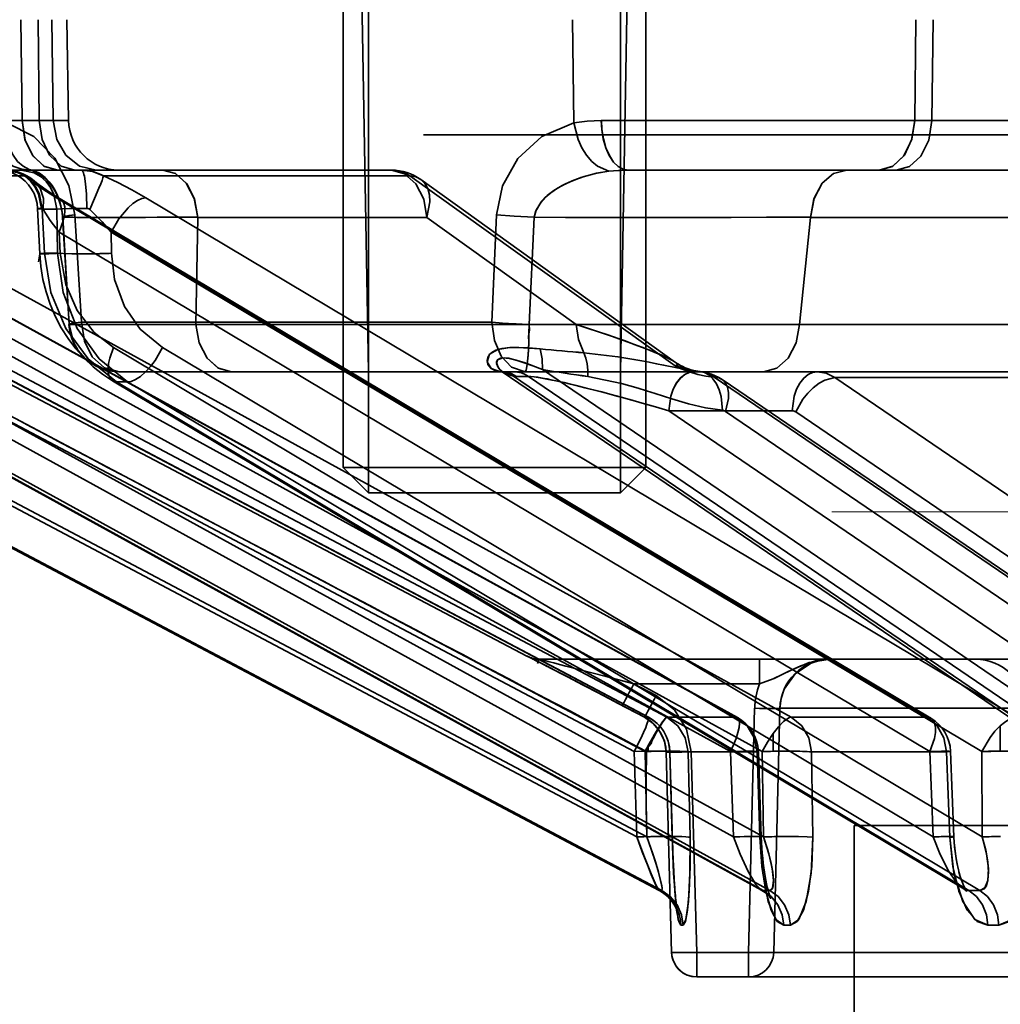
# Model space of a CAD drawing. Header units: millimetres. Extents: x -1465 to 393277, y -3788 to 454312.
# Tile 422 of 656: x 358972 to 358991, y 11940 to 11960. Entities that reach past the tile are written whole.
import ezdxf

# ---------------------------------------------------------------- set-up
doc = ezdxf.new("R2010")
doc.units = ezdxf.units.MM
doc.header["$XCLIPFRAME"] = 2
doc.linetypes.add('DASHED', pattern=[0.75, 0.5, -0.25])
for name, color, linetype in [('EC-MTR_250-0_7OBJ', 8, 'Continuous'), ('FLUID-Wy2', 8, 'Continuous'), ('HEX_HEAD_SCR_M6X16OBJ', 8, 'Continuous')]:
    doc.layers.add(name, color=color, linetype=linetype)
picture_1 = doc.add_image_def('image1.bmp', size_in_pixel=(951, 911))

msp = doc.modelspace()

# ---------------------------------------------------------------- linework, layer by layer
at = {"layer": 'EC-MTR_250-0_7OBJ', "color": 8, "linetype": 'Continuous', "lineweight": 35, "ltscale": 100}
for p, q in [((358978.611, 11952.602), (358978.471, 11960.602)), ((358983.611, 11952.602), (358983.751, 11960.602)), ((358971.744, 11957.584), (358971.719, 11959.584)), ((358972.059, 11959.584), (358972.084, 11957.584)), ((358972.333, 11959.584), (358972.362, 11957.584)), ((358972.63, 11959.584), (358972.665, 11957.584)), ((358982.662, 11959.584), (358982.685, 11957.539)), ((358989.471, 11959.584), (358989.446, 11957.584)), ((358989.786, 11957.584), (358989.811, 11959.584)), ((358972.665, 11957.584), (358962.703, 11957.584)), ((358971.744, 11957.584), (358970.275, 11957.583)), ((358983.231, 11957.584), (359030.251, 11957.584)), ((359106.227, 11957.302), (358979.707, 11957.302)), ((358981.756, 11946.959), (358963.654, 11956.486)), ((358972.451, 11956.602), (358963.706, 11956.602)), ((358971.798, 11956.486), (358967.4, 11956.486)), ((358972.791, 11956.602), (358972.451, 11956.602)), ((358979.068, 11956.602), (358972.791, 11956.602)), ((358979.436, 11956.486), (358973.357, 11956.486)), ((358979.436, 11956.486), (358984.692, 11952.717)), ((358983.762, 11956.602), (358988.74, 11956.602)), ((358988.74, 11956.602), (358989.079, 11956.602)), ((358989.079, 11956.602), (359002.74, 11956.602)), ((358979.651, 11956.414), (358984.702, 11952.789)), ((358964.533, 11956.13), (358984.165, 11945.751)), ((358964.677, 11956.052), (358984.163, 11945.752)), ((358965.045, 11956.052), (358984.53, 11945.752)), ((358967.169, 11956.052), (358985.906, 11945.752)), ((358967.195, 11956.045), (358985.931, 11945.745)), ((358968.259, 11956.052), (358986.995, 11945.752)), ((358972.424, 11956.052), (358989.693, 11945.752)), ((358972.501, 11956.031), (358989.769, 11945.731)), ((358974.195, 11956.052), (358991.461, 11945.752)), ((358972.049, 11955.839), (358972.092, 11954.941)), ((358972.144, 11955.829), (358972.186, 11954.951)), ((358972.432, 11955.829), (358972.144, 11955.829)), ((358972.432, 11955.829), (358972.445, 11954.951)), ((358972.789, 11955.712), (358972.918, 11953.584)), ((358981.153, 11955.712), (358981.061, 11953.584)), ((358972.675, 11953.538), (358972.543, 11955.669)), ((358972.548, 11955.665), (358972.675, 11953.538)), ((358975.191, 11953.538), (358975.226, 11955.664)), ((358975.226, 11955.664), (358975.191, 11953.538)), ((358979.773, 11955.664), (358975.226, 11955.664)), ((358982.734, 11953.539), (358979.773, 11955.664)), ((358981.902, 11955.665), (358981.798, 11953.538)), ((358987.158, 11953.538), (358987.38, 11955.664)), ((358987.38, 11955.664), (358987.158, 11953.538)), ((358991.928, 11955.664), (358987.381, 11955.664)), ((358964.399, 11955.372), (358983.884, 11945.072)), ((358964.612, 11955.372), (358984.097, 11945.072)), ((358967.056, 11955.372), (358985.792, 11945.072)), ((358967.688, 11955.372), (358986.424, 11945.072)), ((358972.481, 11955.372), (358972.501, 11954.951)), ((358972.481, 11955.372), (358989.749, 11945.072)), ((358973.507, 11955.372), (358973.514, 11954.951)), ((358973.507, 11955.372), (358990.775, 11945.072)), ((358972.445, 11954.951), (358972.186, 11954.951)), ((358981.061, 11953.584), (358972.918, 11953.584)), ((358982.734, 11953.539), (358975.191, 11953.538)), ((358994.7, 11953.539), (358987.158, 11953.538)), ((358965.587, 11953.081), (358983.932, 11943.379)), ((358965.789, 11953.081), (358984.134, 11943.379)), ((358968.21, 11953.081), (358985.85, 11943.379)), ((358968.808, 11953.081), (358986.448, 11943.379)), ((358973.557, 11953.081), (358989.814, 11943.379)), ((358974.528, 11953.081), (358990.785, 11943.379)), ((358984.704, 11952.788), (358984.778, 11952.74)), ((358981.261, 11952.602), (358973.67, 11952.602)), ((358981.254, 11952.602), (358981.257, 11952.602)), ((358981.261, 11952.6), (358981.256, 11952.602)), ((358981.498, 11952.602), (358981.261, 11952.602)), ((358981.286, 11952.587), (358981.271, 11952.595)), ((358996.271, 11942.384), (358981.286, 11952.587)), ((358991.528, 11952.602), (358981.498, 11952.602)), ((358982.061, 11952.646), (358995.671, 11943.379)), ((358984.777, 11952.741), (358984.858, 11952.698)), ((358984.379, 11942.315), (358965.306, 11952.401)), ((358965.306, 11952.401), (358984.382, 11942.314)), ((358965.355, 11952.401), (358984.428, 11942.314)), ((358986.405, 11942.324), (358968.071, 11952.408)), ((358968.1, 11952.401), (358986.439, 11942.314)), ((358968.234, 11952.401), (358986.574, 11942.314)), ((358973.537, 11952.422), (358973.34, 11952.552)), ((358990.421, 11942.345), (358973.537, 11952.422)), ((358973.618, 11952.401), (358990.52, 11942.314)), ((358973.836, 11952.401), (358973.618, 11952.401)), ((358973.836, 11952.401), (358990.738, 11942.314)), ((358981.49, 11952.512), (358996.468, 11942.314)), ((358981.549, 11952.509), (358981.786, 11952.509)), ((358981.786, 11952.509), (358996.761, 11942.314)), ((358985.47, 11952.494), (358995.379, 11945.752)), ((358985.626, 11952.448), (358995.533, 11945.705)), ((358987.864, 11952.486), (358997.759, 11945.752)), ((358994.622, 11952.486), (358987.864, 11952.486)), ((358984.567, 11951.829), (358996.979, 11943.379)), ((358987.014, 11951.829), (358984.567, 11951.829)), ((358985.694, 11951.814), (358995.602, 11945.072)), ((358987.087, 11951.806), (358996.983, 11945.072)), ((358981.756, 11946.959), (358981.765, 11946.959)), ((358981.794, 11946.945), (358981.793, 11946.945)), ((358981.817, 11946.934), (358981.804, 11946.94)), ((358981.851, 11946.917), (358981.817, 11946.934)), ((358981.951, 11946.866), (358981.851, 11946.917)), ((358981.989, 11946.902), (358986.367, 11946.902)), ((358986.367, 11946.415), (358986.367, 11946.902)), ((358986.367, 11946.902), (358987.771, 11946.902)), ((358987.771, 11946.902), (359037.107, 11946.902)), ((358982.157, 11946.76), (358981.936, 11946.873)), ((358982.438, 11946.614), (358982.138, 11946.77)), ((358982.561, 11946.551), (358982.438, 11946.614)), ((358982.691, 11946.483), (358982.561, 11946.551)), ((358982.802, 11946.425), (358982.691, 11946.483)), ((358982.718, 11946.469), (358982.691, 11946.483)), ((358982.949, 11946.349), (358982.802, 11946.425)), ((358983.105, 11946.267), (358982.949, 11946.349)), ((358983.875, 11946.415), (358984.32, 11946.181)), ((358986.367, 11946.415), (358983.875, 11946.415)), ((358983.307, 11946.161), (358983.105, 11946.267)), ((358983.565, 11946.026), (358983.307, 11946.161)), ((358983.342, 11946.143), (358983.307, 11946.161)), ((358984.32, 11946.181), (358984.319, 11946.182)), ((358984.087, 11945.752), (358983.565, 11946.026)), ((358984.087, 11945.752), (358983.643, 11945.985)), ((358984.087, 11945.752), (358983.643, 11945.985)), ((358986.272, 11945.928), (358986.15, 11941.088)), ((358986.772, 11945.928), (358986.65, 11941.088)), ((358986.65, 11941.088), (358986.772, 11945.928)), ((358991.652, 11945.928), (358986.772, 11945.928)), ((358984.168, 11945.703), (358984.087, 11945.752)), ((358984.163, 11945.752), (358984.087, 11945.752)), ((358985.906, 11945.752), (358984.53, 11945.752)), ((358989.693, 11945.752), (358986.995, 11945.752)), ((358984.242, 11945.645), (358984.167, 11945.704)), ((358984.309, 11945.578), (358984.241, 11945.646)), ((358984.368, 11945.504), (358984.308, 11945.579)), ((358991.139, 11945.578), (358991.139, 11945.077)), ((358984.418, 11945.424), (358984.367, 11945.505)), ((358984.489, 11945.248), (358984.458, 11945.339)), ((358986.642, 11945.43), (358986.642, 11945.076)), ((358984.161, 11945.073), (358984.161, 11945.19)), ((358984.508, 11945.156), (358984.488, 11945.25)), ((358984.516, 11945.064), (358984.507, 11945.158)), ((358983.932, 11943.379), (358983.884, 11945.072)), ((358984.097, 11945.072), (358984.134, 11943.379)), ((358984.589, 11945.065), (358984.516, 11945.065)), ((358984.624, 11941.088), (358984.516, 11945.064)), ((358984.516, 11945.064), (358984.624, 11941.088)), ((358984.637, 11943.372), (358984.589, 11945.065)), ((358984.591, 11945.066), (358984.641, 11943.291)), ((358986.319, 11945.065), (358984.954, 11945.065)), ((358984.99, 11943.372), (358984.954, 11945.065)), ((358984.954, 11945.065), (358984.99, 11943.372)), ((358985.015, 11945.065), (358985.124, 11941.088)), ((358985.85, 11943.379), (358985.792, 11945.072)), ((358986.376, 11943.372), (358986.319, 11945.065)), ((358986.346, 11945.071), (358986.403, 11943.378)), ((358986.448, 11943.379), (358986.424, 11945.072)), ((358990.077, 11945.065), (358987.399, 11945.065)), ((358987.423, 11943.372), (358987.399, 11945.065)), ((358987.399, 11945.065), (358987.423, 11943.372)), ((358989.814, 11943.379), (358989.749, 11945.072)), ((358990.158, 11945.074), (358990.223, 11943.382)), ((358990.785, 11943.379), (358990.775, 11945.072)), ((358988.244, 11943.602), (358988.244, 11885.102)), ((358988.244, 11943.602), (359089.944, 11943.602)), ((358984.641, 11943.291), (358984.646, 11943.13)), ((358984.646, 11943.13), (358984.652, 11942.975)), ((358986.414, 11943.161), (358986.422, 11943.056)), ((358984.652, 11942.975), (358984.659, 11942.828)), ((358984.659, 11942.828), (358984.666, 11942.688)), ((358986.431, 11942.956), (358986.442, 11942.859)), ((358984.663, 11942.756), (358984.67, 11942.621)), ((358984.666, 11942.687), (358984.674, 11942.556)), ((358984.67, 11942.62), (358984.678, 11942.493)), ((358984.674, 11942.555), (358984.682, 11942.433)), ((358984.491, 11942.242), (358984.437, 11942.281)), ((358984.69, 11942.319), (358984.695, 11942.265)), ((358984.699, 11942.215), (358984.704, 11942.167)), ((358990.451, 11942.325), (358990.42, 11942.345)), ((358990.469, 11942.309), (358990.45, 11942.325)), ((358984.705, 11941.983), (358984.684, 11942.022)), ((358984.704, 11942.167), (358984.708, 11942.121)), ((358984.713, 11942.08), (358984.717, 11942.041)), ((358984.717, 11942.041), (358984.722, 11942.005)), ((358986.581, 11942.173), (358986.564, 11942.195)), ((358984.719, 11941.95), (358984.704, 11941.983)), ((358984.73, 11941.924), (358984.719, 11941.95)), ((358984.721, 11942.005), (358984.726, 11941.973)), ((358984.726, 11941.973), (358984.73, 11941.946)), ((358984.736, 11941.906), (358984.729, 11941.924)), ((359036.962, 11941.088), (358984.624, 11941.088)), ((358985.124, 11941.088), (358985.124, 11940.602)), ((358986.15, 11941.088), (358986.15, 11940.602)), ((359036.942, 11940.602), (358985.124, 11940.602))]:
    msp.add_line(p, q, dxfattribs=at)
at = {"layer": 'EC-MTR_250-0_7OBJ', "color": 8, "linetype": 'Continuous', "lineweight": 35, "ltscale": 100, "flags": 128}
for points in [[(358971.889, 11956.602), (358971.736, 11956.618), (358971.58, 11956.67), (358971.43, 11956.761), (358971.295, 11956.888), (358971.185, 11957.045), (358971.106, 11957.221), (358971.042, 11957.584)], [(358971.042, 11957.584), (358971.105, 11957.221), (358971.185, 11957.045), (358971.295, 11956.888), (358971.429, 11956.761), (358971.58, 11956.67), (358971.736, 11956.618), (358971.889, 11956.602)], [(358971.438, 11957.539), (358971.451, 11957.207), (358971.494, 11957.045), (358971.563, 11956.898), (358971.654, 11956.774), (358971.761, 11956.678), (358971.88, 11956.614), (358972.002, 11956.579)], [(358972.789, 11955.712), (358972.671, 11956.296), (358972.394, 11956.835), (358971.977, 11957.27), (358971.438, 11957.539)], [(358972.451, 11956.602), (358972.187, 11956.674), (358971.963, 11956.878), (358971.805, 11957.197), (358971.744, 11957.584)], [(358971.744, 11957.584), (358971.8, 11957.211), (358971.948, 11956.899), (358972.176, 11956.68), (358972.451, 11956.602)], [(358972.084, 11957.584), (358972.14, 11957.211), (358972.288, 11956.899), (358972.516, 11956.68), (358972.791, 11956.602)], [(358972.362, 11957.584), (358972.429, 11957.211), (358972.607, 11956.899), (358972.88, 11956.68), (358973.21, 11956.602)], [(358982.685, 11957.539), (358982.053, 11957.27), (358981.574, 11956.832), (358981.269, 11956.291), (358981.153, 11955.712)], [(358982.685, 11957.539), (358982.951, 11957.573), (358983.23, 11957.584)], [(358983.231, 11957.584), (358982.95, 11957.573), (358982.685, 11957.539)], [(358982.685, 11957.539), (358982.772, 11957.207), (358982.845, 11957.045), (358982.936, 11956.898), (358983.04, 11956.774), (358983.152, 11956.678), (358983.377, 11956.579)], [(358983.762, 11956.602), (358983.666, 11956.618), (358983.568, 11956.67), (358983.474, 11956.761), (358983.389, 11956.888), (358983.32, 11957.045), (358983.27, 11957.221), (358983.241, 11957.404), (358983.23, 11957.584)], [(358983.231, 11957.584), (358983.241, 11957.404), (358983.271, 11957.221), (358983.321, 11957.045), (358983.39, 11956.888), (358983.474, 11956.761), (358983.568, 11956.67), (358983.666, 11956.618), (358983.762, 11956.602)], [(358988.739, 11956.602), (358989.003, 11956.674), (358989.227, 11956.878), (358989.385, 11957.196), (358989.446, 11957.584)], [(358989.446, 11957.584), (358989.39, 11957.212), (358989.242, 11956.899), (358989.014, 11956.681), (358988.739, 11956.602)], [(358989.079, 11956.602), (358989.344, 11956.674), (358989.567, 11956.878), (358989.726, 11957.196), (358989.786, 11957.584)], [(358972.05, 11955.839), (358972.039, 11955.94), (358972.015, 11956.039), (358971.979, 11956.134), (358971.931, 11956.223), (358971.872, 11956.306), (358971.803, 11956.381), (358971.726, 11956.446), (358971.64, 11956.501), (358971.549, 11956.544), (358971.453, 11956.576), (358971.353, 11956.595), (358971.252, 11956.602)], [(358971.412, 11956.602), (358971.498, 11956.597), (358971.585, 11956.584), (358971.671, 11956.562), (358971.755, 11956.53), (358971.836, 11956.49), (358971.914, 11956.442), (358971.987, 11956.385)], [(358971.412, 11956.602), (358971.605, 11956.574), (358971.798, 11956.486)], [(358971.412, 11956.602), (358971.669, 11956.548), (358971.795, 11956.478), (358971.908, 11956.381), (358972.001, 11956.26), (358972.07, 11956.124), (358972.13, 11955.84)], [(358971.439, 11956.602), (358971.694, 11956.548), (358971.818, 11956.476), (358971.929, 11956.377), (358972.021, 11956.254), (358972.088, 11956.116), (358972.144, 11955.829)], [(358972.432, 11955.829), (358972.375, 11956.116), (358972.308, 11956.254), (358972.217, 11956.377), (358972.105, 11956.476), (358971.981, 11956.548), (358971.727, 11956.602)], [(358971.755, 11956.53), (358971.836, 11956.49), (358971.914, 11956.442), (358971.987, 11956.385)], [(358971.798, 11956.486), (358971.964, 11956.355), (358972.174, 11956.209), (358972.424, 11956.052)], [(358971.798, 11956.486), (358971.971, 11956.398), (358972.102, 11956.242), (358972.165, 11956.037), (358972.158, 11955.817)], [(358972.002, 11956.579), (358971.941, 11956.596), (358971.888, 11956.602)], [(358971.945, 11956.592), (358971.924, 11956.597), (358971.908, 11956.599), (358971.897, 11956.601)], [(358972.535, 11955.754), (358972.522, 11955.838), (358972.503, 11955.92), (358972.479, 11955.998), (358972.451, 11956.072), (358972.419, 11956.14), (358972.384, 11956.204), (358972.347, 11956.264), (358972.307, 11956.318), (358972.265, 11956.368), (358972.222, 11956.413), (358972.178, 11956.454), (358972.134, 11956.49), (358972.09, 11956.521), (358972.048, 11956.547), (358972.008, 11956.568), (358971.973, 11956.582), (358971.945, 11956.591)], [(358972.543, 11955.669), (358972.535, 11955.759), (358972.52, 11955.846), (358972.5, 11955.932), (358972.474, 11956.012), (358972.444, 11956.088), (358972.41, 11956.158), (358972.374, 11956.221), (358972.335, 11956.28), (358972.295, 11956.333), (358972.253, 11956.381), (358972.21, 11956.425), (358972.166, 11956.464), (358972.123, 11956.498), (358972.081, 11956.527), (358972.041, 11956.551), (358972.004, 11956.57), (358971.971, 11956.583)], [(358972.002, 11956.579), (358972.09, 11956.538), (358972.203, 11956.452), (358972.28, 11956.37), (358972.336, 11956.296), (358972.397, 11956.195), (358972.446, 11956.095), (358972.489, 11955.98), (358972.532, 11955.807), (358972.548, 11955.665)], [(358972.92, 11956.602), (358973.14, 11956.574), (358973.357, 11956.486)], [(358973.028, 11955.84), (358973.019, 11956.124), (358973.009, 11956.26), (358972.995, 11956.381), (358972.978, 11956.478), (358972.968, 11956.517), (358972.959, 11956.548), (358972.949, 11956.572), (358972.939, 11956.589), (358972.92, 11956.602)], [(358973.085, 11955.817), (358973.181, 11956.037), (358973.267, 11956.242), (358973.301, 11956.328), (358973.328, 11956.398), (358973.346, 11956.451), (358973.357, 11956.486)], [(358974.195, 11956.052), (358973.92, 11956.209), (358973.639, 11956.354), (358973.357, 11956.486)], [(358974.532, 11956.602), (358974.785, 11956.533), (358975, 11956.342), (358975.157, 11956.041), (358975.226, 11955.664)], [(358975.226, 11955.664), (358975.161, 11956.029), (358975.008, 11956.331), (358974.787, 11956.531), (358974.532, 11956.602)], [(358979.436, 11956.486), (358979.324, 11956.548), (358979.202, 11956.587), (358979.068, 11956.602)], [(358979.773, 11955.664), (358979.708, 11956.027), (358979.553, 11956.329), (358979.33, 11956.53), (358979.068, 11956.602)], [(358979.436, 11956.486), (358979.319, 11956.55), (358979.195, 11956.589), (358979.068, 11956.602)], [(358979.068, 11956.602), (358979.33, 11956.53), (358979.553, 11956.329), (358979.708, 11956.027), (358979.773, 11955.664)], [(358979.436, 11956.486), (358979.551, 11956.465), (358979.65, 11956.415), (358979.729, 11956.337), (358979.787, 11956.236), (358979.821, 11956.114), (358979.83, 11955.974), (358979.773, 11955.664)], [(358979.773, 11955.664), (358979.83, 11955.974), (358979.821, 11956.114), (358979.787, 11956.236), (358979.729, 11956.337), (358979.65, 11956.415), (358979.551, 11956.465), (358979.436, 11956.486)], [(358981.902, 11955.665), (358981.928, 11955.782), (358982.028, 11955.959), (358982.12, 11956.06), (358982.227, 11956.151), (358982.362, 11956.242), (358982.523, 11956.329), (358982.685, 11956.401), (358982.888, 11956.473), (358983.145, 11956.54), (358983.377, 11956.579)], [(358983.377, 11956.579), (358983.134, 11956.538), (358982.822, 11956.452), (358982.61, 11956.37), (358982.457, 11956.296), (358982.29, 11956.195), (358982.158, 11956.095), (358982.045, 11955.98), (358981.938, 11955.807), (358981.902, 11955.665)], [(358983.377, 11956.579), (358983.469, 11956.589), (358983.762, 11956.602)], [(358983.762, 11956.602), (358983.663, 11956.6), (358983.377, 11956.579)], [(358988.097, 11956.602), (358987.836, 11956.533), (358987.614, 11956.342), (358987.452, 11956.041), (358987.38, 11955.664)], [(358987.381, 11955.664), (358987.448, 11956.029), (358987.606, 11956.331), (358987.833, 11956.531), (358988.097, 11956.602)], [(358971.988, 11956.384), (358972.031, 11956.349), (358972.084, 11956.308), (358972.148, 11956.26)], [(358972.148, 11956.26), (358972.222, 11956.209), (358972.306, 11956.153), (358972.399, 11956.094), (358972.501, 11956.031)], [(358972.424, 11956.052), (358972.445, 11956.051), (358972.501, 11956.031)], [(358972.501, 11956.031), (358972.542, 11955.995), (358972.571, 11955.942), (358972.587, 11955.873), (358972.591, 11955.791), (358972.582, 11955.698), (358972.56, 11955.595), (358972.481, 11955.372)], [(358973.507, 11955.372), (358973.661, 11955.633), (358973.844, 11955.852), (358973.939, 11955.936), (358974.031, 11955.999), (358974.118, 11956.038), (358974.195, 11956.052)], [(358972.05, 11955.839), (358972.064, 11955.836), (358972.074, 11955.835), (358972.087, 11955.834), (358972.103, 11955.833), (358972.144, 11955.829)], [(358972.144, 11955.829), (358972.103, 11955.833), (358972.087, 11955.834), (358972.074, 11955.835), (358972.064, 11955.836), (358972.052, 11955.838)], [(358972.13, 11955.84), (358972.095, 11955.841), (358972.081, 11955.841), (358972.07, 11955.841), (358972.055, 11955.84)], [(358972.158, 11955.817), (358972.143, 11955.834), (358972.13, 11955.84)], [(358972.158, 11955.817), (358972.3, 11955.603), (358972.481, 11955.372)], [(358972.481, 11955.372), (358972.3, 11955.603), (358972.158, 11955.817)], [(358972.432, 11955.829), (358972.54, 11955.835), (358972.68, 11955.839), (358973.028, 11955.84)], [(358972.543, 11955.669), (358972.559, 11955.678), (358972.579, 11955.682), (358972.606, 11955.688), (358972.641, 11955.693), (358972.684, 11955.699), (358972.789, 11955.712)], [(358972.548, 11955.665), (358972.565, 11955.679), (358972.591, 11955.685), (358972.628, 11955.691), (358972.673, 11955.698), (358972.727, 11955.705), (358972.789, 11955.712)], [(358973.085, 11955.817), (358973.067, 11955.83), (358973.048, 11955.837), (358973.028, 11955.84)], [(358973.507, 11955.372), (358973.33, 11955.575), (358973.138, 11955.768)], [(358973.138, 11955.768), (358973.33, 11955.575), (358973.507, 11955.372)], [(358981.902, 11955.665), (358981.502, 11955.685), (358981.153, 11955.712)], [(358975.226, 11955.667), (358974.189, 11955.664), (358973.35, 11955.663), (358972.828, 11955.664), (358972.548, 11955.665)], [(358972.548, 11955.665), (358972.628, 11955.665), (358972.753, 11955.665), (358972.924, 11955.664), (358973.139, 11955.664), (358973.387, 11955.664), (358973.554, 11955.663), (358973.923, 11955.664), (358974.421, 11955.665), (358974.842, 11955.666), (358975.226, 11955.667)], [(358987.381, 11955.667), (358986.995, 11955.666), (358986.507, 11955.665), (358985.807, 11955.664), (358985.181, 11955.663), (358984.878, 11955.664), (358984.324, 11955.663), (358983.734, 11955.663), (358983.132, 11955.664), (358982.52, 11955.664), (358981.902, 11955.665)], [(358972.501, 11954.951), (358972.42, 11954.948), (358972.342, 11954.945), (358972.271, 11954.943), (358972.209, 11954.941), (358972.182, 11954.94), (358972.159, 11954.94), (358972.138, 11954.94), (358972.122, 11954.94), (358972.109, 11954.94), (358972.096, 11954.94), (358972.069, 11954.785)], [(358972.092, 11954.941), (358972.106, 11954.944), (358972.117, 11954.945), (358972.131, 11954.946), (358972.147, 11954.948), (358972.186, 11954.951)], [(358972.156, 11954.435), (358972.114, 11954.687), (358972.092, 11954.941)], [(358973.618, 11952.401), (358973.05, 11952.859), (358972.607, 11953.462), (358972.312, 11954.173), (358972.186, 11954.951)], [(358972.445, 11954.951), (358972.561, 11954.945), (358972.726, 11954.941), (358972.93, 11954.94), (358973.15, 11954.941)], [(358972.445, 11954.951), (358972.554, 11954.173), (358972.836, 11953.462), (358973.27, 11952.859), (358973.836, 11952.401)], [(358972.501, 11954.951), (358972.607, 11954.335), (358972.834, 11953.82), (358973.175, 11953.379), (358973.557, 11953.081)], [(358974.528, 11953.081), (358974.084, 11953.447), (358973.774, 11953.896), (358973.577, 11954.432), (358973.514, 11954.951)], [(358973.34, 11952.552), (358973.151, 11952.701), (358972.973, 11952.87), (358972.807, 11953.057), (358972.655, 11953.259), (358972.519, 11953.475), (358972.4, 11953.702), (358972.3, 11953.94), (358972.218, 11954.184), (358972.156, 11954.435)], [(358972.675, 11953.538), (358972.686, 11953.549), (358972.722, 11953.557), (358972.758, 11953.564), (358972.803, 11953.57), (358972.857, 11953.577), (358972.918, 11953.584)], [(358972.675, 11953.538), (358972.686, 11953.549), (358972.722, 11953.557), (358972.758, 11953.564), (358972.803, 11953.57), (358972.857, 11953.577), (358972.918, 11953.584)], [(358975.191, 11953.538), (358974.735, 11953.538), (358974.222, 11953.538), (358973.689, 11953.539), (358973.451, 11953.538), (358973.203, 11953.538), (358972.936, 11953.538), (358972.749, 11953.538), (358972.675, 11953.538)], [(358973.67, 11952.602), (358973.317, 11952.666), (358973.144, 11952.753), (358972.988, 11952.873), (358972.858, 11953.022), (358972.762, 11953.19), (358972.675, 11953.538)], [(358973.67, 11952.602), (358973.317, 11952.666), (358973.144, 11952.753), (358972.987, 11952.873), (358972.858, 11953.022), (358972.761, 11953.19), (358972.675, 11953.538)], [(358972.918, 11953.584), (358972.978, 11953.211), (358973.135, 11952.899), (358973.378, 11952.68), (358973.67, 11952.602)], [(358975.191, 11953.538), (358975.257, 11953.175), (358975.412, 11952.872), (358975.634, 11952.672), (358975.893, 11952.602)], [(358975.191, 11953.538), (358975.257, 11953.175), (358975.412, 11952.872), (358975.635, 11952.672), (358975.893, 11952.602)], [(358981.061, 11953.584), (358981.111, 11953.219), (358981.242, 11952.912), (358981.448, 11952.691), (358981.72, 11952.602)], [(358981.798, 11953.538), (358981.764, 11953.539), (358981.732, 11953.541), (358981.699, 11953.542), (358981.661, 11953.544), (358981.621, 11953.546), (358981.582, 11953.548), (358981.541, 11953.55), (358981.495, 11953.552), (358981.444, 11953.555), (358981.389, 11953.559), (358981.331, 11953.562), (358981.268, 11953.567), (358981.202, 11953.572), (358981.132, 11953.578), (358981.061, 11953.584)], [(358981.798, 11953.538), (358981.808, 11953.43), (358981.788, 11953.309), (358981.791, 11953.187), (358981.786, 11953.06), (358981.778, 11952.933), (358981.768, 11952.812), (358981.755, 11952.707), (358981.739, 11952.631), (358981.72, 11952.602)], [(358981.72, 11952.602), (358981.734, 11952.617), (358981.748, 11952.666), (358981.761, 11952.753), (358981.774, 11952.873), (358981.784, 11953.022), (358981.791, 11953.19), (358981.796, 11953.365), (358981.798, 11953.538)], [(358981.798, 11953.538), (358982.537, 11953.538), (358983.576, 11953.538), (358984.417, 11953.538), (358984.932, 11953.539), (358985.759, 11953.538), (358986.594, 11953.538), (358987.158, 11953.538)], [(358982.734, 11953.539), (358982.974, 11953.461), (358983.375, 11953.327), (358983.681, 11953.221), (358983.903, 11953.139), (358984.102, 11953.064), (358984.292, 11952.988), (358984.433, 11952.928), (358984.55, 11952.874), (358984.656, 11952.819), (358984.723, 11952.773), (358984.747, 11952.735), (358984.692, 11952.717)], [(358982.886, 11952.979), (358982.781, 11953.239), (358982.734, 11953.539)], [(358984.692, 11952.717), (358984.746, 11952.737), (358984.721, 11952.775), (358984.653, 11952.82), (358984.543, 11952.878), (358984.426, 11952.932), (358984.282, 11952.993), (358984.088, 11953.069), (358983.892, 11953.143), (358983.668, 11953.225), (358983.357, 11953.333), (358982.967, 11953.463), (358982.734, 11953.539)], [(358986.448, 11952.602), (358986.71, 11952.672), (358986.935, 11952.872), (358987.092, 11953.175), (358987.158, 11953.538)], [(358973.537, 11952.422), (358973.497, 11952.458), (358973.467, 11952.512), (358973.45, 11952.583), (358973.447, 11952.669), (358973.458, 11952.767), (358973.481, 11952.871), (358973.557, 11953.081)], [(358974.528, 11953.081), (358974.38, 11952.828), (358974.288, 11952.706), (358974.189, 11952.598), (358974.089, 11952.511), (358973.994, 11952.448), (358973.908, 11952.412), (358973.836, 11952.401)], [(358982.016, 11953.055), (358981.794, 11953.074), (358981.595, 11953.084), (358981.418, 11953.082), (358981.265, 11953.065), (358981.14, 11953.031), (358981.046, 11952.979), (358980.987, 11952.91), (358980.965, 11952.829), (358980.982, 11952.747), (358981.037, 11952.675), (358981.121, 11952.625), (358981.23, 11952.603)], [(358981.23, 11952.603), (358981.048, 11952.666), (358980.967, 11952.8), (358981.013, 11952.95), (358981.18, 11953.046), (358981.419, 11953.082), (358981.684, 11953.08), (358982.016, 11953.055)], [(358982.016, 11953.055), (358982.057, 11952.861), (358982.061, 11952.646)], [(358982.061, 11952.646), (358982.057, 11952.861), (358982.016, 11953.055)], [(358985.188, 11952.606), (358984.973, 11952.633), (358984.732, 11952.678), (358984.467, 11952.733), (358984.327, 11952.762), (358984.181, 11952.791), (358984.032, 11952.82), (358983.878, 11952.848), (358983.561, 11952.901), (358982.886, 11952.979)], [(358982.886, 11952.979), (358982.924, 11952.874), (358982.95, 11952.758), (358982.962, 11952.635), (358982.962, 11952.509)], [(358981.49, 11952.512), (358981.307, 11952.573), (358981.216, 11952.647), (358981.179, 11952.698), (358981.151, 11952.79), (358981.171, 11952.842), (358981.231, 11952.874), (358981.309, 11952.88), (358981.397, 11952.87), (358981.492, 11952.848), (358981.562, 11952.828), (358981.698, 11952.784), (358981.805, 11952.746), (358981.927, 11952.699), (358982.061, 11952.646)], [(358981.49, 11952.512), (358981.285, 11952.587), (358981.197, 11952.67), (358981.153, 11952.766), (358981.171, 11952.842), (358981.28, 11952.88), (358981.401, 11952.868), (358981.545, 11952.833), (358981.703, 11952.782), (358981.873, 11952.72), (358982.061, 11952.646)], [(358981.49, 11952.512), (358981.364, 11952.58), (358981.23, 11952.603)], [(358981.23, 11952.603), (358981.364, 11952.58), (358981.49, 11952.512)], [(358981.261, 11952.602), (358981.241, 11952.602), (358981.23, 11952.603)], [(358981.261, 11952.602), (358981.361, 11952.591), (358981.458, 11952.56), (358981.549, 11952.509)], [(358981.271, 11952.596), (358981.261, 11952.6)], [(358981.498, 11952.602), (358981.572, 11952.596), (358981.646, 11952.578), (358981.718, 11952.549), (358981.786, 11952.509)], [(358981.786, 11952.509), (358981.718, 11952.549), (358981.646, 11952.578), (358981.571, 11952.596), (358981.498, 11952.602)], [(358984.567, 11951.829), (358984.608, 11952.117), (358984.655, 11952.256), (358984.72, 11952.379), (358984.799, 11952.478), (358984.887, 11952.549), (358984.976, 11952.589), (358985.063, 11952.602)], [(358985.063, 11952.602), (358984.976, 11952.589), (358984.888, 11952.55), (358984.8, 11952.479), (358984.72, 11952.38), (358984.655, 11952.257), (358984.608, 11952.118), (358984.567, 11951.829)], [(358984.692, 11952.717), (358984.732, 11952.711), (358984.773, 11952.701), (358984.82, 11952.689), (358984.87, 11952.675), (358984.921, 11952.661), (358984.974, 11952.647), (358985.028, 11952.634), (358985.082, 11952.622), (358985.136, 11952.613), (358985.187, 11952.606)], [(358984.692, 11952.717), (358984.815, 11952.658), (358984.981, 11952.598), (358985.146, 11952.551), (358985.302, 11952.518), (358985.47, 11952.494)], [(358985.187, 11952.606), (358985.068, 11952.625), (358984.936, 11952.659), (358984.807, 11952.696), (358984.692, 11952.717)], [(358984.855, 11952.699), (358984.942, 11952.663), (358985.028, 11952.635), (358985.114, 11952.616)], [(358984.937, 11952.664), (358985.021, 11952.637), (358985.105, 11952.618)], [(358985.117, 11952.616), (358985.142, 11952.612), (358985.168, 11952.608), (358985.194, 11952.605)], [(358985.47, 11952.494), (358985.381, 11952.55), (358985.285, 11952.588), (358985.187, 11952.606)], [(358985.632, 11951.837), (358985.607, 11952.113), (358985.569, 11952.246), (358985.513, 11952.365), (358985.442, 11952.464), (358985.361, 11952.538), (358985.275, 11952.585), (358985.187, 11952.606)], [(358985.194, 11952.605), (358985.27, 11952.594), (358985.345, 11952.577), (358985.419, 11952.554), (358985.491, 11952.524), (358985.56, 11952.489), (358985.626, 11952.448)], [(358987.014, 11951.829), (358987.054, 11952.116), (358987.101, 11952.254), (358987.165, 11952.377), (358987.244, 11952.476), (358987.331, 11952.548), (358987.421, 11952.589), (358987.51, 11952.602)], [(358987.864, 11952.486), (358987.692, 11952.572), (358987.51, 11952.602)], [(358973.618, 11952.401), (358973.576, 11952.406), (358973.537, 11952.422)], [(358981.49, 11952.512), (358981.51, 11952.51), (358981.53, 11952.51), (358981.549, 11952.509)], [(358984.567, 11951.829), (358984.307, 11951.906), (358984.064, 11951.976), (358983.837, 11952.041), (358983.625, 11952.099), (358983.427, 11952.152), (358983.243, 11952.201), (358983.07, 11952.245), (358982.909, 11952.285), (358982.76, 11952.321), (358982.621, 11952.355), (358982.491, 11952.386), (358982.371, 11952.413), (358982.259, 11952.438), (358982.156, 11952.459), (358982.06, 11952.477), (358981.973, 11952.492), (358981.896, 11952.502), (358981.833, 11952.508), (358981.786, 11952.509)], [(358984.567, 11951.829), (358984.302, 11951.907), (358984.044, 11951.981), (358983.798, 11952.05), (358983.567, 11952.113), (358983.351, 11952.171), (358983.145, 11952.225), (358982.905, 11952.286), (358982.704, 11952.335), (358982.544, 11952.373), (358982.42, 11952.401), (358982.327, 11952.421), (358982.185, 11952.451), (358982.02, 11952.482), (358981.896, 11952.501), (358981.786, 11952.509)], [(358982.962, 11952.51), (358983.631, 11952.37), (358983.964, 11952.275), (358984.13, 11952.224), (358984.296, 11952.172), (358984.462, 11952.12), (358984.628, 11952.067), (358984.961, 11951.968), (358985.296, 11951.888), (358985.632, 11951.839)], [(358985.632, 11951.838), (358985.296, 11951.887), (358984.961, 11951.968), (358984.628, 11952.067), (358984.462, 11952.119), (358984.296, 11952.172), (358984.13, 11952.224), (358983.964, 11952.275), (358983.631, 11952.37), (358982.962, 11952.51)], [(358985.47, 11952.494), (358985.56, 11952.48), (358985.636, 11952.441), (358985.695, 11952.378), (358985.736, 11952.294), (358985.756, 11952.191), (358985.756, 11952.075), (358985.694, 11951.814)], [(358987.864, 11952.486), (358987.663, 11952.436), (358987.549, 11952.373), (358987.435, 11952.286), (358987.326, 11952.178), (358987.229, 11952.057), (358987.087, 11951.806)], [(358985.694, 11951.814), (358985.674, 11951.826), (358985.653, 11951.833), (358985.632, 11951.837)], [(358987.014, 11951.829), (358987.033, 11951.828), (358987.087, 11951.806)], [(358981.765, 11946.959), (358981.78, 11946.952), (358981.79, 11946.947), (358981.803, 11946.941), (358981.818, 11946.933), (358981.854, 11946.915), (358981.875, 11946.905), (358981.897, 11946.894), (358981.945, 11946.869), (358981.998, 11946.842), (358982.053, 11946.814), (358982.169, 11946.754), (358982.292, 11946.69), (358982.419, 11946.624), (358982.55, 11946.556), (358982.819, 11946.417), (358983.093, 11946.274), (358983.643, 11945.985)], [(358983.643, 11945.985), (358983.231, 11946.201), (358982.871, 11946.389), (358982.558, 11946.552), (358982.247, 11946.713), (358982.009, 11946.836), (358981.831, 11946.927), (358981.765, 11946.959)], [(358981.804, 11946.94), (358981.794, 11946.945)], [(358981.799, 11946.943), (358981.816, 11946.936), (358981.829, 11946.931), (358981.844, 11946.926), (358981.86, 11946.921), (358981.877, 11946.916), (358981.895, 11946.912), (358981.914, 11946.908), (358981.934, 11946.906), (358981.955, 11946.903), (358981.976, 11946.902), (358981.997, 11946.902)], [(358981.955, 11946.903), (358981.976, 11946.902), (358981.997, 11946.902)], [(358983.875, 11946.414), (358983.324, 11946.559), (358982.784, 11946.7), (358982.524, 11946.767), (358982.401, 11946.799), (358982.286, 11946.829), (358982.231, 11946.843), (358982.178, 11946.856), (358982.13, 11946.869), (358982.087, 11946.879), (358982.051, 11946.889), (358982.023, 11946.896), (358982.013, 11946.898), (358982, 11946.901), (358981.968, 11946.82)], [(358987.771, 11946.902), (358987.354, 11946.836), (358986.994, 11946.687), (358986.637, 11946.513), (358986.367, 11946.415)], [(358987.771, 11946.902), (358987.476, 11946.868), (358987.186, 11946.773), (358986.926, 11946.65), (358986.66, 11946.522), (358986.367, 11946.415)], [(358987.771, 11946.902), (358987.575, 11946.882), (358987.391, 11946.825), (358987.076, 11946.615), (358986.858, 11946.306), (358986.796, 11946.123), (358986.772, 11945.928)], [(358983.643, 11945.985), (358983.652, 11945.999), (358983.659, 11946.012), (358983.669, 11946.03), (358983.681, 11946.051), (358983.711, 11946.106), (358983.749, 11946.175), (358983.79, 11946.253), (358983.833, 11946.334), (358983.875, 11946.415)], [(358984.32, 11946.181), (358984.278, 11946.101), (358984.234, 11946.02), (358984.193, 11945.942), (358984.156, 11945.873), (358984.126, 11945.818), (358984.114, 11945.796), (358984.104, 11945.779), (358984.096, 11945.766), (358984.091, 11945.757)], [(358984.32, 11946.181), (358984.681, 11945.9), (358984.922, 11945.513), (358985.015, 11945.064)], [(358986.772, 11945.928), (358986.759, 11945.926), (358986.746, 11945.925), (358986.728, 11945.924), (358986.707, 11945.923), (358986.681, 11945.923), (358986.619, 11945.923), (358986.544, 11945.923), (358986.459, 11945.924), (358986.367, 11945.926), (358986.272, 11945.928)], [(358984.163, 11945.752), (358984.169, 11945.743), (358984.168, 11945.72), (358984.163, 11945.697), (358984.155, 11945.669), (358984.143, 11945.634), (358984.129, 11945.595), (358984.111, 11945.55), (358984.067, 11945.448), (358984.013, 11945.331), (358983.884, 11945.072)], [(358984.087, 11945.752), (358984.26, 11945.628), (358984.394, 11945.466), (358984.481, 11945.274), (358984.516, 11945.065)], [(358984.129, 11945.072), (358984.136, 11945.126), (358984.175, 11945.175), (358984.217, 11945.228), (358984.241, 11945.296), (358984.277, 11945.364), (358984.315, 11945.435), (358984.355, 11945.505), (358984.395, 11945.575), (358984.436, 11945.639), (358984.475, 11945.696), (358984.508, 11945.736), (358984.53, 11945.752)], [(358984.161, 11945.19), (358984.225, 11945.304), (358984.286, 11945.411), (358984.344, 11945.507), (358984.397, 11945.59), (358984.444, 11945.658), (358984.482, 11945.708), (358984.498, 11945.726), (358984.511, 11945.74), (358984.522, 11945.748)], [(358984.954, 11945.065), (358984.896, 11945.345), (358984.749, 11945.58), (358984.53, 11945.752)], [(358985.906, 11945.752), (358985.926, 11945.747), (358985.942, 11945.737), (358985.964, 11945.697), (358985.97, 11945.669), (358985.971, 11945.634), (358985.963, 11945.55), (358985.94, 11945.448), (358985.903, 11945.331), (358985.853, 11945.204), (358985.792, 11945.072)], [(358986.319, 11945.065), (358986.264, 11945.34), (358986.121, 11945.579), (358985.906, 11945.752)], [(358986.995, 11945.752), (358986.963, 11945.745), (358986.927, 11945.728), (358986.842, 11945.664), (358986.745, 11945.562), (358986.642, 11945.43)], [(358987.399, 11945.065), (358987.345, 11945.34), (358987.205, 11945.579), (358986.995, 11945.752)], [(358989.693, 11945.752), (358989.757, 11945.737), (358989.807, 11945.697), (358989.841, 11945.634), (358989.858, 11945.55), (358989.856, 11945.448), (358989.837, 11945.331), (358989.749, 11945.072)], [(358990.077, 11945.065), (358990.026, 11945.34), (358989.893, 11945.579), (358989.693, 11945.752)], [(358991.139, 11945.578), (358991.226, 11945.65), (358991.311, 11945.705), (358991.39, 11945.739), (358991.461, 11945.752)], [(358991.139, 11945.578), (358991.038, 11945.472), (358990.941, 11945.35), (358990.775, 11945.072)], [(358984.458, 11945.338), (358984.418, 11945.424), (358984.368, 11945.504)], [(358986.424, 11945.072), (358986.529, 11945.259), (358986.642, 11945.43)], [(358983.884, 11945.072), (358984.071, 11945.076), (358984.259, 11945.078), (358984.429, 11945.077), (358984.552, 11945.073), (358984.589, 11945.065)], [(358983.884, 11945.072), (358984.168, 11945.077), (358984.398, 11945.077), (358984.548, 11945.073), (358984.589, 11945.065)], [(358984.134, 11943.379), (358984.123, 11943.952), (358984.119, 11944.517), (358984.129, 11945.072)], [(358984.954, 11945.065), (358984.927, 11945.069), (358984.888, 11945.072), (358984.84, 11945.074), (358984.788, 11945.075), (358984.735, 11945.077), (358984.681, 11945.077), (358984.629, 11945.078), (358984.578, 11945.078), (358984.53, 11945.078), (358984.485, 11945.078), (358984.443, 11945.077), (358984.404, 11945.077), (358984.368, 11945.077), (358984.335, 11945.076), (358984.305, 11945.076), (358984.276, 11945.075), (358984.247, 11945.075), (358984.216, 11945.074), (358984.186, 11945.074), (358984.156, 11945.073), (358984.129, 11945.072)], [(358985.016, 11945.065), (358984.923, 11945.062), (358984.828, 11945.061), (358984.737, 11945.059), (358984.656, 11945.059), (358984.621, 11945.059), (358984.591, 11945.059), (358984.566, 11945.06), (358984.546, 11945.061), (358984.531, 11945.061), (358984.516, 11945.065)], [(358986.319, 11945.065), (358986.34, 11945.073), (358986.247, 11945.077), (358986.055, 11945.077), (358985.792, 11945.072)], [(358987.399, 11945.065), (358987.36, 11945.068), (358987.316, 11945.07), (358987.268, 11945.072), (358987.219, 11945.074), (358987.17, 11945.075), (358987.123, 11945.076), (358987.077, 11945.077), (358987.034, 11945.077), (358986.992, 11945.078), (358986.954, 11945.078), (358986.917, 11945.078), (358986.884, 11945.078), (358986.855, 11945.078), (358986.826, 11945.078), (358986.796, 11945.077), (358986.764, 11945.077), (358986.73, 11945.077), (358986.698, 11945.077), (358986.67, 11945.076), (358986.642, 11945.076)], [(358990.077, 11945.065), (358990.156, 11945.073), (358990.122, 11945.077), (358989.98, 11945.077), (358989.749, 11945.072)], [(358990.144, 11943.372), (358990.111, 11944.218), (358990.077, 11945.065)], [(358991.831, 11945.065), (358991.771, 11945.068), (358991.705, 11945.071), (358991.638, 11945.073), (358991.57, 11945.075), (358991.505, 11945.076), (358991.441, 11945.077), (358991.381, 11945.077), (358991.325, 11945.078), (358991.272, 11945.078), (358991.221, 11945.078), (358991.174, 11945.078), (358991.139, 11945.077)], [(358983.932, 11943.379), (358984.071, 11943.382), (358984.21, 11943.384), (358984.34, 11943.385), (358984.399, 11943.385), (358984.453, 11943.385), (358984.501, 11943.384), (358984.542, 11943.383), (358984.576, 11943.382), (358984.603, 11943.38), (358984.622, 11943.378), (358984.633, 11943.376), (358984.641, 11943.393), (358984.638, 11943.364), (358984.636, 11943.341)], [(358983.932, 11943.379), (358984.071, 11943.382), (358984.21, 11943.384), (358984.34, 11943.385), (358984.399, 11943.385), (358984.453, 11943.385), (358984.501, 11943.384), (358984.542, 11943.383), (358984.576, 11943.382), (358984.603, 11943.38), (358984.622, 11943.378), (358984.633, 11943.376), (358984.641, 11943.393), (358984.638, 11943.364), (358984.636, 11943.341)], [(358984.379, 11942.315), (358984.318, 11942.413), (358984.217, 11942.644), (358984.084, 11942.979), (358983.932, 11943.379)], [(358984.379, 11942.315), (358984.34, 11942.371), (358984.307, 11942.436), (358984.222, 11942.633), (358984.144, 11942.823), (358984.042, 11943.085), (358983.932, 11943.379)], [(358984.134, 11943.379), (358984.227, 11943.115), (358984.303, 11942.882), (358984.364, 11942.682), (358984.406, 11942.521), (358984.43, 11942.41), (358984.437, 11942.35), (358984.428, 11942.314)], [(358984.134, 11943.379), (358984.252, 11943.043), (358984.344, 11942.75), (358984.407, 11942.515), (358984.435, 11942.366), (358984.428, 11942.314)], [(358984.198, 11943.381), (358984.473, 11943.385), (358984.607, 11943.385), (358984.728, 11943.385), (358984.83, 11943.383), (358984.909, 11943.38), (358984.962, 11943.376), (358984.99, 11943.372)], [(358985.85, 11943.379), (358985.957, 11943.382), (358986.061, 11943.384), (358986.158, 11943.385), (358986.243, 11943.385), (358986.28, 11943.385), (358986.313, 11943.385), (358986.34, 11943.384), (358986.363, 11943.383), (358986.381, 11943.382), (358986.393, 11943.381), (358986.404, 11943.381)], [(358985.85, 11943.379), (358985.98, 11943.382), (358986.105, 11943.384), (358986.163, 11943.385), (358986.216, 11943.385), (358986.264, 11943.385), (358986.306, 11943.385), (358986.34, 11943.384), (358986.367, 11943.383), (358986.387, 11943.382), (358986.399, 11943.381), (358986.376, 11943.372)], [(358985.85, 11943.379), (358985.983, 11943.038), (358986.141, 11942.695), (358986.294, 11942.437), (358986.405, 11942.324)], [(358986.403, 11943.378), (358986.388, 11943.374), (358986.376, 11943.372)], [(358986.403, 11943.378), (358986.408, 11943.268), (358986.414, 11943.161)], [(358986.403, 11943.378), (358986.408, 11943.268), (358986.414, 11943.161)], [(358986.448, 11943.379), (358986.532, 11943.115), (358986.591, 11942.882), (358986.63, 11942.682), (358986.645, 11942.521), (358986.64, 11942.41), (358986.624, 11942.35), (358986.574, 11942.314)], [(358986.448, 11943.379), (358986.552, 11943.043), (358986.619, 11942.75), (358986.645, 11942.515), (358986.629, 11942.366), (358986.574, 11942.314)], [(358986.666, 11943.383), (358986.913, 11943.385), (358987.141, 11943.384), (358987.316, 11943.379), (358987.423, 11943.372)], [(358989.814, 11943.379), (358989.895, 11943.381), (358989.973, 11943.383), (358990.044, 11943.384), (358990.106, 11943.385), (358990.133, 11943.385), (358990.157, 11943.385), (358990.177, 11943.385), (358990.194, 11943.385), (358990.207, 11943.384), (358990.221, 11943.383)], [(358989.814, 11943.379), (358989.931, 11943.382), (358989.986, 11943.383), (358990.037, 11943.384), (358990.084, 11943.385), (358990.125, 11943.385), (358990.16, 11943.385), (358990.187, 11943.385), (358990.207, 11943.384), (358990.219, 11943.383), (358990.209, 11943.379), (358990.192, 11943.376), (358990.169, 11943.374), (358990.141, 11943.372)], [(358989.814, 11943.379), (358989.949, 11943.032), (358990.116, 11942.705), (358990.271, 11942.482), (358990.421, 11942.345)], [(358990.223, 11943.382), (358990.211, 11943.379), (358990.189, 11943.376), (358990.175, 11943.375), (358990.141, 11943.372)], [(358990.223, 11943.382), (358990.23, 11943.266), (358990.24, 11943.154), (358990.253, 11943.046), (358990.268, 11942.943), (358990.286, 11942.845), (358990.306, 11942.754)], [(358990.785, 11943.379), (358990.856, 11943.115), (358990.897, 11942.882), (358990.911, 11942.682), (358990.899, 11942.521), (358990.867, 11942.41), (358990.826, 11942.35), (358990.738, 11942.314)], [(358990.785, 11943.379), (358990.872, 11943.043), (358990.909, 11942.75), (358990.898, 11942.515), (358990.839, 11942.366), (358990.738, 11942.314)], [(358984.637, 11943.372), (358984.659, 11942.792), (358984.688, 11942.301), (358984.725, 11941.928), (358984.765, 11941.701), (358984.808, 11941.627)], [(358984.808, 11941.627), (358984.755, 11941.743), (358984.706, 11942.097), (358984.665, 11942.661), (358984.637, 11943.372)], [(358984.852, 11941.627), (358984.909, 11941.743), (358984.959, 11942.097), (358984.989, 11942.661), (358984.99, 11943.372)], [(358984.99, 11943.372), (358984.992, 11942.792), (358984.974, 11942.301), (358984.941, 11941.928), (358984.898, 11941.701), (358984.852, 11941.627)], [(358986.376, 11943.372), (358986.417, 11942.792), (358986.494, 11942.301), (358986.598, 11941.928), (358986.72, 11941.701), (358986.849, 11941.627)], [(358986.849, 11941.627), (358986.689, 11941.743), (358986.543, 11942.097), (358986.433, 11942.661), (358986.376, 11943.372)], [(358986.981, 11941.627), (358987.145, 11941.743), (358987.292, 11942.097), (358987.392, 11942.661), (358987.423, 11943.372)], [(358987.423, 11943.372), (358987.405, 11942.792), (358987.339, 11942.301), (358987.238, 11941.928), (358987.114, 11941.701), (358986.981, 11941.627)], [(358990.141, 11943.372), (358990.2, 11942.792), (358990.32, 11942.301), (358990.489, 11941.928), (358990.688, 11941.701), (358990.898, 11941.627)], [(358990.898, 11941.627), (358990.638, 11941.743), (358990.4, 11942.097), (358990.225, 11942.661), (358990.141, 11943.372)], [(358990.229, 11943.278), (358990.237, 11943.179), (358990.247, 11943.086), (358990.26, 11942.997), (358990.274, 11942.913), (358990.289, 11942.832)], [(358991.113, 11941.627), (358991.378, 11941.743), (358991.616, 11942.097), (358991.782, 11942.661), (358991.841, 11943.372)], [(358991.841, 11943.372), (358991.804, 11942.792), (358991.694, 11942.301), (358991.528, 11941.928), (358991.327, 11941.701), (358991.113, 11941.627)], [(358986.422, 11943.057), (358986.431, 11942.956), (358986.442, 11942.859)], [(358986.442, 11942.859), (358986.453, 11942.766), (358986.466, 11942.678)], [(358986.453, 11942.766), (358986.466, 11942.678), (358986.479, 11942.596), (358986.493, 11942.518), (358986.508, 11942.446), (358986.522, 11942.381), (358986.537, 11942.323)], [(358990.306, 11942.756), (358990.328, 11942.668), (358990.351, 11942.59), (358990.374, 11942.519), (358990.398, 11942.456), (358990.421, 11942.403), (358990.441, 11942.361), (358990.459, 11942.329), (358990.471, 11942.31), (358990.477, 11942.302), (358990.469, 11942.31)], [(358990.324, 11942.682), (358990.344, 11942.612), (358990.364, 11942.547), (358990.385, 11942.488), (358990.406, 11942.436), (358990.426, 11942.391), (358990.445, 11942.355), (358990.46, 11942.327)], [(358984.678, 11942.493), (358984.686, 11942.374), (358984.69, 11942.319)], [(358984.682, 11942.432), (358984.686, 11942.374), (358984.69, 11942.318)], [(358984.684, 11942.022), (358984.657, 11942.065), (358984.624, 11942.111), (358984.585, 11942.157), (358984.54, 11942.201), (358984.491, 11942.242), (358984.437, 11942.281), (358984.378, 11942.315)], [(358984.382, 11942.314), (358984.393, 11942.314), (358984.428, 11942.314)], [(358984.383, 11942.314), (358984.394, 11942.314), (358984.428, 11942.314)], [(358984.428, 11942.314), (358984.596, 11942.194), (358984.733, 11942.028), (358984.82, 11941.832), (358984.852, 11941.627)], [(358984.695, 11942.265), (358984.699, 11942.214), (358984.704, 11942.166)], [(358986.504, 11942.255), (358986.459, 11942.29), (358986.404, 11942.324)], [(358986.404, 11942.324), (358986.414, 11942.319), (358986.439, 11942.314)], [(358986.404, 11942.324), (358986.417, 11942.318), (358986.428, 11942.315), (358986.439, 11942.314)], [(358986.439, 11942.314), (358986.602, 11942.194), (358986.734, 11942.028), (358986.818, 11941.832), (358986.849, 11941.627)], [(358986.522, 11942.381), (358986.537, 11942.323), (358986.551, 11942.272), (358986.565, 11942.229), (358986.576, 11942.195), (358986.586, 11942.171), (358986.592, 11942.157), (358986.581, 11942.173), (358986.564, 11942.195), (358986.539, 11942.223), (358986.504, 11942.255), (358986.459, 11942.29)], [(358986.574, 11942.314), (358986.736, 11942.194), (358986.867, 11942.028), (358986.951, 11941.832), (358986.981, 11941.627)], [(358990.421, 11942.346), (358990.455, 11942.328), (358990.489, 11942.317), (358990.52, 11942.314)], [(358990.52, 11942.314), (358990.67, 11942.194), (358990.792, 11942.028), (358990.87, 11941.832), (358990.898, 11941.627)], [(358990.738, 11942.314), (358990.887, 11942.194), (358991.008, 11942.028), (358991.085, 11941.832), (358991.113, 11941.627)], [(358984.708, 11942.122), (358984.713, 11942.079), (358984.717, 11942.04)], [(358984.73, 11941.946), (358984.734, 11941.924), (358984.737, 11941.907), (358984.739, 11941.896), (358984.736, 11941.906)], [(358984.852, 11941.627), (358984.841, 11941.627), (358984.808, 11941.627)], [(358984.985, 11940.621), (358984.919, 11940.645), (358984.857, 11940.678), (358984.801, 11940.72), (358984.751, 11940.769), (358984.708, 11940.824), (358984.673, 11940.885), (358984.647, 11940.95), (358984.631, 11941.018), (358984.624, 11941.088)], [(358984.624, 11941.088), (358984.641, 11941.085), (358984.657, 11941.084), (358984.677, 11941.083), (358984.701, 11941.083), (358984.763, 11941.083), (358984.84, 11941.083), (358984.928, 11941.084), (358985.024, 11941.086), (358985.124, 11941.088)], [(358985.124, 11941.088), (358985.024, 11941.086), (358984.928, 11941.084), (358984.84, 11941.083), (358984.763, 11941.083), (358984.701, 11941.083), (358984.677, 11941.083), (358984.657, 11941.084), (358984.641, 11941.085), (358984.63, 11941.086)], [(358986.15, 11941.088), (358986.245, 11941.086), (358986.337, 11941.085), (358986.422, 11941.084), (358986.496, 11941.083), (358986.559, 11941.084), (358986.584, 11941.084), (358986.606, 11941.085), (358986.624, 11941.085), (358986.637, 11941.086), (358986.65, 11941.088)], [(358985.124, 11940.602), (358985.053, 11940.607), (358984.985, 11940.621)]]:
    msp.add_lwpolyline(points, dxfattribs=at)
msp.add_lwpolyline([(358990.471, 11942.31), (358990.477, 11942.302)], close=True, dxfattribs=at)
at = {"layer": 'EC-MTR_250-0_7OBJ', "color": 8, "linetype": 'Continuous', "lineweight": 35, "ltscale": 100}
for centre, radius, start, end in [((358973.665, 11957.602), 1, 181, 270), ((358972.919, 11955.708), 0.893, 60.5927, 89.9212), ((358979.068, 11955.602), 1, 54.3372, 90), ((358970.682, 11953.147), 3.592, 46.8641, 48.0107), ((363672.211, 20851.935), 10065.303, 242.1145313, 242.2401507), ((358972.918, 11970.978), 16.038, 270.8294, 272.1297), ((358972.94, 11970.096), 15.156, 270.7915, 272.1675), ((358973.67, 11953.602), 1, 183.4604, 270), ((358986.707, 12001.676), 48.847, 264.4889, 265.5133), ((358986.639, 12000.896), 48.063, 264.4805, 265.5217), ((358986.962, 11981.854), 29.616, 260.4734, 262.2368), ((358986.958, 11981.828), 29.59, 260.4726, 262.2376), ((358981.989, 11947.402), 0.5, 242.2415, 270), ((358981.998, 11947.401), 0.5, 242.2374, 269.9998), ((358987.77, 11945.902), 0.999, 89.9472, 178.5535), ((358990.652, 11945.902), 1, 1.5, 90), ((358987.777, 11945.889), 1.505, 159.5474, 178.5122), ((358987.735, 11945.897), 1.463, 159.2737, 178.7859), ((358983.789, 11945.044), 0.8, 1.472, 62.1615), ((358983.791, 11945.044), 0.8, 1.6123, 62.1375), ((358985.546, 11945.044), 0.8, 1.9363, 61.1996), ((358989.359, 11945.044), 0.8, 2.1963, 59.1827), ((358992.192, 11940.799), 9.153, 151.3305, 152.1734), ((358984.628, 11923.363), 21.715, 91.2314, 91.3996), ((358986.909, 11925.801), 19.276, 90.793, 91.4411), ((358991.234, 11927.63), 17.448, 90.3124, 91.5075), ((358991.23, 11927.894), 17.183, 90.3033, 91.5168), ((358984.665, 11921.675), 21.711, 91.2334, 91.4016), ((358986.93, 11924.308), 19.077, 90.7921, 91.4469), ((358991.235, 11926.626), 16.759, 90.294, 91.5382), ((358984.007, 11941.607), 0.801, 1.4532, 62.0708), ((358986.507, 11933.517), 8.797, 89.5633, 90.4367), ((358986.507, 11933.639), 8.675, 89.5572, 90.4428), ((358990.629, 11919.186), 23.128, 89.7303, 90.2697), ((358990.629, 11919.368), 22.946, 89.7282, 90.2718), ((358986.915, 11933.083), 8.544, 89.5569, 90.4431), ((358986.915, 11933.201), 8.426, 89.5507, 90.4493), ((358991.006, 11919.162), 22.464, 89.7263, 90.2737), ((358991.006, 11919.34), 22.287, 89.7242, 90.2758), ((358985.124, 11941.101), 0.5, 181.4755, 269.9771), ((358986.15, 11941.101), 0.5, 270.0096, 358.5255)]:
    msp.add_arc(centre, radius, start, end, dxfattribs=at)
at = {"layer": 'FLUID-Wy2', "color": 8, "linetype": 'DASHED', "lineweight": 18, "ltscale": 100}
msp.add_line((359562.8, 11949.823), (357562.8, 11949.823), dxfattribs=at)
at = {"layer": 'HEX_HEAD_SCR_M6X16OBJ', "color": 8, "linetype": 'Continuous', "lineweight": 35, "ltscale": 100}
for p, q in [((358978.111, 11960.602), (358978.111, 11950.702)), ((358978.611, 11950.202), (358978.611, 11960.602)), ((358983.611, 11950.202), (358983.611, 11960.602)), ((358984.111, 11960.602), (358984.111, 11950.702)), ((358978.111, 11950.702), (358978.611, 11950.202)), ((358978.111, 11950.702), (358984.111, 11950.702)), ((358984.111, 11950.702), (358983.611, 11950.202)), ((358983.611, 11950.202), (358978.611, 11950.202))]:
    msp.add_line(p, q, dxfattribs=at)

# ---------------------------------------------------------------- pictures from other files: only their frames are drawn
at = {"color": 8, "lineweight": 13}
image = msp.add_image(picture_1, insert=(357606.986, 12545.821), size_in_units=(1986.021, 1904.625), rotation=-90, dxfattribs=at)
image.set_boundary_path([(-0.5, -0.5), (950.5, 910.5)])

doc.saveas('drawing.dxf')
